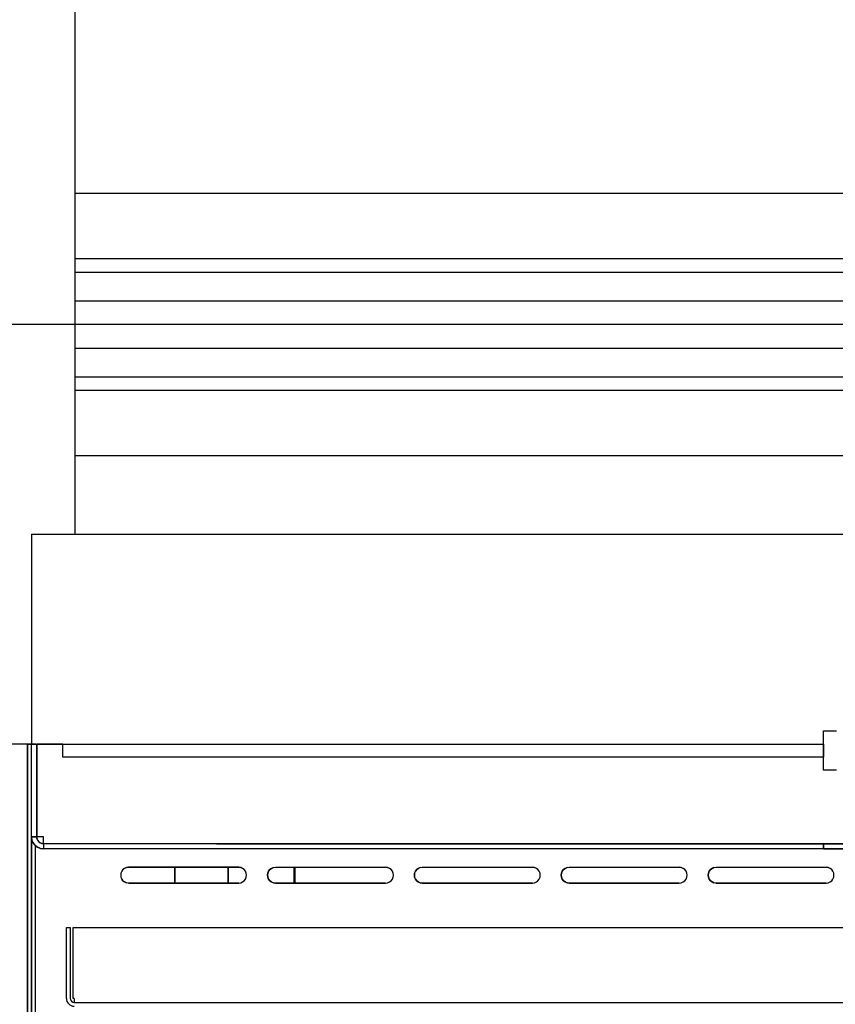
# Model space of a CAD drawing. Extents: x -805 to 3526, y -961 to 1039.
# Tile 390 of 471: x 1260.092 to 1260.403, y 39.599 to 39.974. Entities that reach past the tile are written whole.
import ezdxf

# ---------------------------------------------------------------- set-up
doc = ezdxf.new("R2010")
doc.units = 0
doc.layers.get('0').update_dxf_attribs({"color": 251})
for name, color, linetype in [('TTK-P-Aufzug', 251, 'Continuous'), ('TTK-P-Bahnsteig', 12, 'Continuous'), ('TTK-P-Verm', 251, 'Continuous')]:
    doc.layers.add(name, color=color, linetype=linetype)
doc.layers.add('TTK-P-Treppe unten', color=12, linetype='Continuous', lineweight=25)
doc.styles.add('AKG DIN 6776', font='AKG_DIN67.TTF')
doc.dimstyles.new('TTK', dxfattribs={"dimtxt": 2.5, "dimasz": 2.5, "dimexe": 3.5, "dimexo": 0.1, "dimgap": 1, "dimtad": 1, "dimzin": 0, "dimtxsty": 'AKG DIN 6776', "dimblk": 'OBLIQUE', "dimcen": -0.09, "dimdle": 3, "dimclrd": 256, "dimclre": 256, "dimclrt": 256, "dimadec": 3, "dimazin": 0, "dimtfac": 1, "dimtofl": 0, "dimtmove": 0, "dimatfit": 3, "dimldrblk": 'OBLIQUE', "dimfxl": 7, "dimfxlon": 1, "dimtolj": 1, "dimtzin": 0, "dimlwd": -1, "dimlwe": -1, "dimarcsym": 0})

# ---------------------------------------------------------------- blocks, each defined once
blk = doc.blocks.new('_OBLIQUE')
at = {"color": 0, "linetype": 'ByBlock'}
blk.add_line((-0.5, -0.5), (0.5, 0.5), dxfattribs=at)
blk = doc.blocks.new('*D645')
at = {"layer": 'DEFPOINTS', "color": 0}
for p in [(1259.79808, 39.34555), (1259.49808, 36.0331), (1259.79808, 36.0331)]:
    blk.add_point(p, dxfattribs=at)
at = {"layer": 'TTK-P-Verm'}
for p, q in [((1259.49808, 38.64555), (1259.49808, 39.69555)), ((1259.79808, 38.64555), (1259.79808, 39.69555)), ((1259.19808, 39.34555), (1260.09808, 39.34555))]:
    blk.add_line(p, q, dxfattribs=at)
at = {"layer": 'TTK-P-Verm', "xscale": 0.25, "yscale": 0.25, "zscale": 0.25, "rotation": 180}
blk.add_blockref('_OBLIQUE', (1259.49808, 39.34555), dxfattribs=at)
at = {"layer": 'TTK-P-Verm', "xscale": 0.25, "yscale": 0.25, "zscale": 0.25}
blk.add_blockref('_OBLIQUE', (1259.79808, 39.34555), dxfattribs=at)
at = {"layer": 'TTK-P-Verm', "insert": (1259.64808, 39.58688), "char_height": 0.25, "attachment_point": 5, "style": 'AKG DIN 6776', "bg_fill": 3, "box_fill_scale": 1.1, "bg_fill_color": 256, "bg_fill_true_color": 13158600, "bg_fill_transparency": 0}
blk.add_mtext('\\A1;30', dxfattribs=at)
blk = doc.blocks.new('*D644')
at = {"layer": 'DEFPOINTS', "color": 0}
for p in [(1262.49808, 39.34555), (1259.79808, 39.28428), (1262.49808, 35.72662)]:
    blk.add_point(p, dxfattribs=at)
at = {"layer": 'TTK-P-Treppe unten'}
for p, q in [((1259.79808, 39.29428), (1259.79808, 39.69555)), ((1262.49808, 38.64555), (1262.49808, 39.69555)), ((1259.49808, 39.34555), (1262.79808, 39.34555))]:
    blk.add_line(p, q, dxfattribs=at)
at = {"layer": 'TTK-P-Treppe unten', "xscale": 0.25, "yscale": 0.25, "zscale": 0.25, "rotation": 180}
blk.add_blockref('_OBLIQUE', (1259.79808, 39.34555), dxfattribs=at)
at = {"layer": 'TTK-P-Treppe unten', "xscale": 0.25, "yscale": 0.25, "zscale": 0.25}
blk.add_blockref('_OBLIQUE', (1262.49808, 39.34555), dxfattribs=at)
at = {"layer": 'TTK-P-Treppe unten', "insert": (1261.14808, 39.58943), "char_height": 0.25, "attachment_point": 5, "style": 'AKG DIN 6776', "bg_fill": 3, "box_fill_scale": 1.1, "bg_fill_color": 256, "bg_fill_true_color": 13158600, "bg_fill_transparency": 0}
blk.add_mtext('\\A1;2,70', dxfattribs=at)

msp = doc.modelspace()

# ---------------------------------------------------------------- linework, layer by layer
at = {"layer": 'TTK-P-Aufzug', "color": 251}
for p, q in [((1260.11304, 40.18733), (1260.11304, 39.77783)), ((1260.98304, 39.90783), (1260.11304, 39.90783)), ((1260.98304, 39.88283), (1260.11304, 39.88283)), ((1260.11304, 39.87783), (1260.98304, 39.87783)), ((1260.11304, 39.86683), (1260.98304, 39.86683)), ((1260.11304, 39.84883), (1260.98304, 39.84883)), ((1260.11304, 39.83783), (1260.98304, 39.83783)), ((1260.11304, 39.83283), (1260.98304, 39.83283)), ((1260.11304, 39.80783), (1260.98304, 39.80783)), ((1260.09654, 39.77783), (1260.09654, 39.69783)), ((1260.09654, 39.77783), (1262.19654, 39.77783)), ((1260.39854, 39.70283), (1260.40354, 39.70283)), ((1260.39854, 39.68783), (1260.39854, 39.70283)), ((1260.09654, 39.69783), (1260.08754, 39.69783)), ((1260.09504, 39.69783), (1260.09627, 39.69783)), ((1260.09504, 39.69783), (1260.09504, 39.50783)), ((1260.09504, 39.65988), (1260.09504, 39.69783)), ((1260.09504, 39.69783), (1260.09504, 39.50783)), ((1260.09627, 39.69783), (1260.09654, 39.69783)), ((1260.09654, 39.69783), (1260.09854, 39.69783)), ((1260.09817, 39.69783), (1260.09654, 39.69783)), ((1260.09654, 39.66243), (1260.09654, 39.69783)), ((1260.09654, 39.69783), (1260.09854, 39.69783)), ((1260.09654, 39.66243), (1260.09654, 39.69783)), ((1260.09817, 39.69783), (1260.09854, 39.69783)), ((1260.10854, 39.69783), (1260.09854, 39.69783)), ((1260.09854, 39.66243), (1260.09854, 39.69783)), ((1260.09854, 39.69131), (1260.09854, 39.69783)), ((1260.09854, 39.66243), (1260.09854, 39.69783)), ((1260.09861, 39.69783), (1260.10854, 39.69783)), ((1260.09861, 39.69783), (1260.09861, 39.66243)), ((1260.10854, 39.69783), (1260.09861, 39.69783)), ((1260.09861, 39.69783), (1260.09861, 39.66243)), ((1260.10854, 39.69283), (1260.10854, 39.69783)), ((1260.10854, 39.69783), (1260.39854, 39.69783)), ((1260.39854, 39.69783), (1260.39854, 39.69283)), ((1260.39854, 39.69283), (1260.10854, 39.69283)), ((1260.09854, 39.66243), (1260.09854, 39.69131)), ((1260.40354, 39.68783), (1260.39854, 39.68783)), ((1260.09654, 39.50163), (1260.09654, 39.66243)), ((1260.09654, 39.66243), (1260.0967, 39.66124)), ((1260.09667, 39.66146), (1260.09654, 39.66243)), ((1260.09654, 39.66243), (1260.09854, 39.66243)), ((1260.09854, 39.66243), (1260.09654, 39.66243)), ((1260.09654, 39.66243), (1260.0967, 39.66124)), ((1260.09654, 39.50163), (1260.09654, 39.66243)), ((1260.09654, 39.66243), (1260.09654, 39.53192)), ((1260.09854, 39.66243), (1260.09863, 39.66176)), ((1260.09855, 39.66231), (1260.09854, 39.66243)), ((1260.09863, 39.66176), (1260.09854, 39.66243)), ((1260.09855, 39.66231), (1260.09863, 39.66176)), ((1260.10114, 39.66243), (1260.09861, 39.66243)), ((1260.10114, 39.66243), (1260.09861, 39.66243)), ((1260.10114, 39.66176), (1260.10114, 39.66243)), ((1260.10114, 39.66176), (1260.10114, 39.66243)), ((1260.09504, 39.50783), (1260.09504, 39.65988)), ((1260.09667, 39.66146), (1260.0967, 39.66124)), ((1260.0967, 39.66124), (1260.09716, 39.66013)), ((1260.09707, 39.66033), (1260.0967, 39.66124)), ((1260.0967, 39.66124), (1260.09716, 39.66013)), ((1260.09707, 39.66033), (1260.09716, 39.66013)), ((1260.09716, 39.66013), (1260.09789, 39.65918)), ((1260.09775, 39.65935), (1260.09716, 39.66013)), ((1260.09716, 39.66013), (1260.09789, 39.65918)), ((1260.09775, 39.65935), (1260.09789, 39.65918)), ((1260.09789, 39.65918), (1260.09884, 39.65845)), ((1260.09867, 39.65858), (1260.09789, 39.65918)), ((1260.09789, 39.65918), (1260.09884, 39.65845)), ((1260.09804, 37.64783), (1260.09804, 39.65906)), ((1260.09863, 39.66176), (1260.09889, 39.66113)), ((1260.09863, 39.66176), (1260.09867, 39.66164)), ((1260.09863, 39.66176), (1260.09889, 39.66113)), ((1260.09867, 39.66164), (1260.09889, 39.66113)), ((1260.09867, 39.65858), (1260.09884, 39.65845)), ((1260.09884, 39.65845), (1260.09995, 39.65799)), ((1260.09975, 39.65807), (1260.09884, 39.65845)), ((1260.09884, 39.65845), (1260.09995, 39.65799)), ((1260.09889, 39.66113), (1260.0993, 39.66059)), ((1260.09889, 39.66113), (1260.09896, 39.66103)), ((1260.09889, 39.66113), (1260.0993, 39.66059)), ((1260.09896, 39.66103), (1260.0993, 39.66059)), ((1260.0993, 39.66059), (1260.09984, 39.66018)), ((1260.0993, 39.66059), (1260.0994, 39.66052)), ((1260.0993, 39.66059), (1260.09984, 39.66018)), ((1260.0994, 39.66052), (1260.09984, 39.66018)), ((1260.09975, 39.65807), (1260.09995, 39.65799)), ((1260.09984, 39.66018), (1260.10047, 39.65992)), ((1260.09984, 39.66018), (1260.09995, 39.66013)), ((1260.09984, 39.66018), (1260.10047, 39.65992)), ((1260.09995, 39.66013), (1260.10047, 39.65992)), ((1260.10114, 39.65983), (1260.10047, 39.65992)), ((1260.10047, 39.65992), (1260.10114, 39.65983)), ((1260.10047, 39.65992), (1260.10059, 39.6599)), ((1260.10114, 39.65983), (1260.10059, 39.6599)), ((1260.10114, 39.66113), (1260.10114, 39.66176)), ((1260.10114, 39.66113), (1260.10114, 39.66176)), ((1260.10114, 39.66059), (1260.10114, 39.66113)), ((1260.10114, 39.66059), (1260.10114, 39.66113)), ((1260.10114, 39.66018), (1260.10114, 39.66059)), ((1260.10114, 39.66018), (1260.10114, 39.66059)), ((1260.10114, 39.65992), (1260.10114, 39.66018)), ((1260.10114, 39.65992), (1260.10114, 39.66018)), ((1260.16713, 39.65983), (1260.10114, 39.65983)), ((1260.10114, 39.65983), (1260.10114, 39.65783)), ((1260.10114, 39.65983), (1260.10114, 39.65783)), ((1260.39854, 39.65983), (1260.10114, 39.65983)), ((1260.16713, 39.65983), (1260.39854, 39.65983)), ((1260.79854, 39.65983), (1260.39854, 39.65983)), ((1260.39854, 39.65783), (1260.39854, 39.65983)), ((1260.39854, 39.65982), (1260.39854, 39.65983)), ((1260.39854, 39.65983), (1260.39854, 39.65783)), ((1260.39854, 39.65983), (1260.79854, 39.65983)), ((1260.39854, 39.65982), (1260.39854, 39.65783)), ((1260.10114, 39.65783), (1260.09995, 39.65799)), ((1260.10092, 39.65786), (1260.09995, 39.65799)), ((1260.09995, 39.65799), (1260.10114, 39.65783)), ((1260.10114, 39.65783), (1260.10092, 39.65786)), ((1260.16713, 39.65783), (1260.10114, 39.65783)), ((1260.39854, 39.65783), (1260.10114, 39.65783)), ((1260.39854, 39.65783), (1260.16713, 39.65783)), ((1260.79854, 39.65783), (1260.39854, 39.65783)), ((1260.39854, 39.65783), (1260.79854, 39.65783)), ((1260.13276, 39.65073), (1260.13204, 39.65043)), ((1260.13276, 39.65073), (1260.13204, 39.65043)), ((1260.13354, 39.65083), (1260.13276, 39.65073)), ((1260.13276, 39.65073), (1260.13354, 39.65083)), ((1260.17554, 39.65083), (1260.13354, 39.65083)), ((1260.13354, 39.65083), (1260.17554, 39.65083)), ((1260.15124, 39.64483), (1260.15124, 39.65083)), ((1260.15124, 39.65083), (1260.15124, 39.64483)), ((1260.17154, 39.65083), (1260.17154, 39.64483)), ((1260.17154, 39.64483), (1260.17154, 39.65083)), ((1260.17632, 39.65073), (1260.17554, 39.65083)), ((1260.17554, 39.65083), (1260.17632, 39.65073)), ((1260.17704, 39.65043), (1260.17632, 39.65073)), ((1260.17704, 39.65043), (1260.17632, 39.65073)), ((1260.18804, 39.65043), (1260.18876, 39.65073)), ((1260.18876, 39.65073), (1260.18804, 39.65043)), ((1260.18876, 39.65073), (1260.18954, 39.65083)), ((1260.18876, 39.65073), (1260.18954, 39.65083)), ((1260.18954, 39.65083), (1260.23154, 39.65083)), ((1260.18954, 39.65083), (1260.23154, 39.65083)), ((1260.19654, 39.65083), (1260.19654, 39.64483)), ((1260.19654, 39.65083), (1260.19654, 39.64483)), ((1260.19704, 39.64483), (1260.19704, 39.65083)), ((1260.23232, 39.65073), (1260.23154, 39.65083)), ((1260.23154, 39.65083), (1260.23232, 39.65073)), ((1260.23304, 39.65043), (1260.23232, 39.65073)), ((1260.23304, 39.65043), (1260.23232, 39.65073)), ((1260.24404, 39.65043), (1260.24476, 39.65073)), ((1260.24476, 39.65073), (1260.24404, 39.65043)), ((1260.24476, 39.65073), (1260.24554, 39.65083)), ((1260.24476, 39.65073), (1260.24554, 39.65083)), ((1260.24554, 39.65083), (1260.28754, 39.65083)), ((1260.24554, 39.65083), (1260.28754, 39.65083)), ((1260.28832, 39.65073), (1260.28754, 39.65083)), ((1260.28754, 39.65083), (1260.28832, 39.65073)), ((1260.28904, 39.65043), (1260.28832, 39.65073)), ((1260.28904, 39.65043), (1260.28832, 39.65073)), ((1260.30004, 39.65043), (1260.30076, 39.65073)), ((1260.30076, 39.65073), (1260.30004, 39.65043)), ((1260.30076, 39.65073), (1260.30154, 39.65083)), ((1260.30076, 39.65073), (1260.30154, 39.65083)), ((1260.30154, 39.65083), (1260.34354, 39.65083)), ((1260.30154, 39.65083), (1260.34354, 39.65083)), ((1260.34432, 39.65073), (1260.34354, 39.65083)), ((1260.34354, 39.65083), (1260.34432, 39.65073)), ((1260.34504, 39.65043), (1260.34432, 39.65073)), ((1260.34504, 39.65043), (1260.34432, 39.65073)), ((1260.35604, 39.65043), (1260.35676, 39.65073)), ((1260.35676, 39.65073), (1260.35604, 39.65043)), ((1260.35676, 39.65073), (1260.35754, 39.65083)), ((1260.35676, 39.65073), (1260.35754, 39.65083)), ((1260.35754, 39.65083), (1260.39954, 39.65083)), ((1260.35754, 39.65083), (1260.39954, 39.65083)), ((1260.40032, 39.65073), (1260.39954, 39.65083)), ((1260.39954, 39.65083), (1260.40032, 39.65073)), ((1260.40104, 39.65043), (1260.40032, 39.65073)), ((1260.40104, 39.65043), (1260.40032, 39.65073)), ((1260.13064, 39.64861), (1260.13054, 39.64783)), ((1260.13064, 39.64861), (1260.13054, 39.64783)), ((1260.13054, 39.64783), (1260.13064, 39.64705)), ((1260.13054, 39.64783), (1260.13064, 39.64705)), ((1260.13094, 39.64933), (1260.13064, 39.64861)), ((1260.13094, 39.64933), (1260.13064, 39.64861)), ((1260.13064, 39.64705), (1260.13094, 39.64633)), ((1260.13064, 39.64705), (1260.13094, 39.64633)), ((1260.13142, 39.64995), (1260.13094, 39.64933)), ((1260.13142, 39.64995), (1260.13094, 39.64933)), ((1260.13204, 39.65043), (1260.13142, 39.64995)), ((1260.13204, 39.65043), (1260.13142, 39.64995)), ((1260.17766, 39.64995), (1260.17704, 39.65043)), ((1260.17766, 39.64995), (1260.17704, 39.65043)), ((1260.17814, 39.64933), (1260.17766, 39.64995)), ((1260.17814, 39.64933), (1260.17766, 39.64995)), ((1260.17844, 39.64861), (1260.17814, 39.64933)), ((1260.17844, 39.64861), (1260.17814, 39.64933)), ((1260.17814, 39.64633), (1260.17844, 39.64705)), ((1260.17814, 39.64633), (1260.17844, 39.64705)), ((1260.17854, 39.64783), (1260.17844, 39.64861)), ((1260.17854, 39.64783), (1260.17844, 39.64861)), ((1260.17844, 39.64705), (1260.17854, 39.64783)), ((1260.17844, 39.64705), (1260.17854, 39.64783)), ((1260.18654, 39.64783), (1260.18664, 39.64861)), ((1260.18664, 39.64861), (1260.18654, 39.64783)), ((1260.18664, 39.64705), (1260.18654, 39.64783)), ((1260.18654, 39.64783), (1260.18664, 39.64705)), ((1260.18664, 39.64861), (1260.18694, 39.64933)), ((1260.18694, 39.64933), (1260.18664, 39.64861)), ((1260.18694, 39.64633), (1260.18664, 39.64705)), ((1260.18664, 39.64705), (1260.18694, 39.64633)), ((1260.18694, 39.64933), (1260.18742, 39.64995)), ((1260.18742, 39.64995), (1260.18694, 39.64933)), ((1260.18742, 39.64995), (1260.18804, 39.65043)), ((1260.18804, 39.65043), (1260.18742, 39.64995)), ((1260.23366, 39.64995), (1260.23304, 39.65043)), ((1260.23366, 39.64995), (1260.23304, 39.65043)), ((1260.23414, 39.64933), (1260.23366, 39.64995)), ((1260.23414, 39.64933), (1260.23366, 39.64995)), ((1260.23444, 39.64861), (1260.23414, 39.64933)), ((1260.23444, 39.64861), (1260.23414, 39.64933)), ((1260.23414, 39.64633), (1260.23444, 39.64705)), ((1260.23414, 39.64633), (1260.23444, 39.64705)), ((1260.23454, 39.64783), (1260.23444, 39.64861)), ((1260.23454, 39.64783), (1260.23444, 39.64861)), ((1260.23444, 39.64705), (1260.23454, 39.64783)), ((1260.23444, 39.64705), (1260.23454, 39.64783)), ((1260.24254, 39.64783), (1260.24264, 39.64861)), ((1260.24264, 39.64861), (1260.24254, 39.64783)), ((1260.24264, 39.64705), (1260.24254, 39.64783)), ((1260.24254, 39.64783), (1260.24264, 39.64705)), ((1260.24264, 39.64861), (1260.24294, 39.64933)), ((1260.24294, 39.64933), (1260.24264, 39.64861)), ((1260.24294, 39.64633), (1260.24264, 39.64705)), ((1260.24264, 39.64705), (1260.24294, 39.64633)), ((1260.24294, 39.64933), (1260.24342, 39.64995)), ((1260.24342, 39.64995), (1260.24294, 39.64933)), ((1260.24342, 39.64995), (1260.24404, 39.65043)), ((1260.24404, 39.65043), (1260.24342, 39.64995)), ((1260.28966, 39.64995), (1260.28904, 39.65043)), ((1260.28966, 39.64995), (1260.28904, 39.65043)), ((1260.29014, 39.64933), (1260.28966, 39.64995)), ((1260.29014, 39.64933), (1260.28966, 39.64995)), ((1260.29044, 39.64861), (1260.29014, 39.64933)), ((1260.29044, 39.64861), (1260.29014, 39.64933)), ((1260.29014, 39.64633), (1260.29044, 39.64705)), ((1260.29014, 39.64633), (1260.29044, 39.64705)), ((1260.29054, 39.64783), (1260.29044, 39.64861)), ((1260.29054, 39.64783), (1260.29044, 39.64861)), ((1260.29044, 39.64705), (1260.29054, 39.64783)), ((1260.29044, 39.64705), (1260.29054, 39.64783)), ((1260.29854, 39.64783), (1260.29864, 39.64861)), ((1260.29864, 39.64861), (1260.29854, 39.64783)), ((1260.29864, 39.64705), (1260.29854, 39.64783)), ((1260.29854, 39.64783), (1260.29864, 39.64705)), ((1260.29864, 39.64861), (1260.29894, 39.64933)), ((1260.29894, 39.64933), (1260.29864, 39.64861)), ((1260.29894, 39.64633), (1260.29864, 39.64705)), ((1260.29864, 39.64705), (1260.29894, 39.64633)), ((1260.29894, 39.64933), (1260.29942, 39.64995)), ((1260.29942, 39.64995), (1260.29894, 39.64933)), ((1260.29942, 39.64995), (1260.30004, 39.65043)), ((1260.30004, 39.65043), (1260.29942, 39.64995)), ((1260.34566, 39.64995), (1260.34504, 39.65043)), ((1260.34566, 39.64995), (1260.34504, 39.65043)), ((1260.34614, 39.64933), (1260.34566, 39.64995)), ((1260.34614, 39.64933), (1260.34566, 39.64995)), ((1260.34644, 39.64861), (1260.34614, 39.64933)), ((1260.34644, 39.64861), (1260.34614, 39.64933)), ((1260.34614, 39.64633), (1260.34644, 39.64705)), ((1260.34614, 39.64633), (1260.34644, 39.64705)), ((1260.34654, 39.64783), (1260.34644, 39.64861)), ((1260.34654, 39.64783), (1260.34644, 39.64861)), ((1260.34644, 39.64705), (1260.34654, 39.64783)), ((1260.34644, 39.64705), (1260.34654, 39.64783)), ((1260.35454, 39.64783), (1260.35464, 39.64861)), ((1260.35464, 39.64861), (1260.35454, 39.64783)), ((1260.35464, 39.64705), (1260.35454, 39.64783)), ((1260.35454, 39.64783), (1260.35464, 39.64705)), ((1260.35464, 39.64861), (1260.35494, 39.64933)), ((1260.35494, 39.64933), (1260.35464, 39.64861)), ((1260.35494, 39.64633), (1260.35464, 39.64705)), ((1260.35464, 39.64705), (1260.35494, 39.64633)), ((1260.35494, 39.64933), (1260.35542, 39.64995)), ((1260.35542, 39.64995), (1260.35494, 39.64933)), ((1260.35542, 39.64995), (1260.35604, 39.65043)), ((1260.35604, 39.65043), (1260.35542, 39.64995)), ((1260.40166, 39.64995), (1260.40104, 39.65043)), ((1260.40166, 39.64995), (1260.40104, 39.65043)), ((1260.40214, 39.64933), (1260.40166, 39.64995)), ((1260.40214, 39.64933), (1260.40166, 39.64995)), ((1260.40244, 39.64861), (1260.40214, 39.64933)), ((1260.40244, 39.64861), (1260.40214, 39.64933)), ((1260.40214, 39.64633), (1260.40244, 39.64705)), ((1260.40214, 39.64633), (1260.40244, 39.64705)), ((1260.40254, 39.64783), (1260.40244, 39.64861)), ((1260.40254, 39.64783), (1260.40244, 39.64861)), ((1260.40244, 39.64705), (1260.40254, 39.64783)), ((1260.40244, 39.64705), (1260.40254, 39.64783)), ((1260.13142, 39.64571), (1260.13094, 39.64633)), ((1260.13094, 39.64633), (1260.13142, 39.64571)), ((1260.13142, 39.64571), (1260.13204, 39.64523)), ((1260.13142, 39.64571), (1260.13204, 39.64523)), ((1260.13276, 39.64493), (1260.13204, 39.64523)), ((1260.13204, 39.64523), (1260.13276, 39.64493)), ((1260.13354, 39.64483), (1260.13276, 39.64493)), ((1260.13354, 39.64483), (1260.13276, 39.64493)), ((1260.13354, 39.64483), (1260.17554, 39.64483)), ((1260.17554, 39.64483), (1260.13354, 39.64483)), ((1260.17554, 39.64483), (1260.17632, 39.64493)), ((1260.17554, 39.64483), (1260.17632, 39.64493)), ((1260.17632, 39.64493), (1260.17704, 39.64523)), ((1260.17632, 39.64493), (1260.17704, 39.64523)), ((1260.17704, 39.64523), (1260.17766, 39.64571)), ((1260.17704, 39.64523), (1260.17766, 39.64571)), ((1260.17766, 39.64571), (1260.17814, 39.64633)), ((1260.17766, 39.64571), (1260.17814, 39.64633)), ((1260.18742, 39.64571), (1260.18694, 39.64633)), ((1260.18694, 39.64633), (1260.18742, 39.64571)), ((1260.18804, 39.64523), (1260.18742, 39.64571)), ((1260.18742, 39.64571), (1260.18804, 39.64523)), ((1260.18804, 39.64523), (1260.18876, 39.64493)), ((1260.18804, 39.64523), (1260.18876, 39.64493)), ((1260.18876, 39.64493), (1260.18954, 39.64483)), ((1260.18954, 39.64483), (1260.18876, 39.64493)), ((1260.18954, 39.64483), (1260.23154, 39.64483)), ((1260.23154, 39.64483), (1260.18954, 39.64483)), ((1260.23154, 39.64483), (1260.23232, 39.64493)), ((1260.23154, 39.64483), (1260.23232, 39.64493)), ((1260.23232, 39.64493), (1260.23304, 39.64523)), ((1260.23232, 39.64493), (1260.23304, 39.64523)), ((1260.23304, 39.64523), (1260.23366, 39.64571)), ((1260.23304, 39.64523), (1260.23366, 39.64571)), ((1260.23366, 39.64571), (1260.23414, 39.64633)), ((1260.23366, 39.64571), (1260.23414, 39.64633)), ((1260.24342, 39.64571), (1260.24294, 39.64633)), ((1260.24294, 39.64633), (1260.24342, 39.64571)), ((1260.24404, 39.64523), (1260.24342, 39.64571)), ((1260.24342, 39.64571), (1260.24404, 39.64523)), ((1260.24476, 39.64493), (1260.24404, 39.64523)), ((1260.24404, 39.64523), (1260.24476, 39.64493)), ((1260.24476, 39.64493), (1260.24554, 39.64483)), ((1260.24554, 39.64483), (1260.24476, 39.64493)), ((1260.24554, 39.64483), (1260.28754, 39.64483)), ((1260.28754, 39.64483), (1260.24554, 39.64483)), ((1260.28754, 39.64483), (1260.28832, 39.64493)), ((1260.28754, 39.64483), (1260.28832, 39.64493)), ((1260.28832, 39.64493), (1260.28904, 39.64523)), ((1260.28832, 39.64493), (1260.28904, 39.64523)), ((1260.28904, 39.64523), (1260.28966, 39.64571)), ((1260.28904, 39.64523), (1260.28966, 39.64571)), ((1260.28966, 39.64571), (1260.29014, 39.64633)), ((1260.28966, 39.64571), (1260.29014, 39.64633)), ((1260.29942, 39.64571), (1260.29894, 39.64633)), ((1260.29894, 39.64633), (1260.29942, 39.64571)), ((1260.30004, 39.64523), (1260.29942, 39.64571)), ((1260.29942, 39.64571), (1260.30004, 39.64523)), ((1260.30076, 39.64493), (1260.30004, 39.64523)), ((1260.30004, 39.64523), (1260.30076, 39.64493)), ((1260.30076, 39.64493), (1260.30154, 39.64483)), ((1260.30154, 39.64483), (1260.30076, 39.64493)), ((1260.30154, 39.64483), (1260.34354, 39.64483)), ((1260.34354, 39.64483), (1260.30154, 39.64483)), ((1260.34354, 39.64483), (1260.34432, 39.64493)), ((1260.34354, 39.64483), (1260.34432, 39.64493)), ((1260.34432, 39.64493), (1260.34504, 39.64523)), ((1260.34432, 39.64493), (1260.34504, 39.64523)), ((1260.34504, 39.64523), (1260.34566, 39.64571)), ((1260.34504, 39.64523), (1260.34566, 39.64571)), ((1260.34566, 39.64571), (1260.34614, 39.64633)), ((1260.34566, 39.64571), (1260.34614, 39.64633)), ((1260.35542, 39.64571), (1260.35494, 39.64633)), ((1260.35494, 39.64633), (1260.35542, 39.64571)), ((1260.35604, 39.64523), (1260.35542, 39.64571)), ((1260.35542, 39.64571), (1260.35604, 39.64523)), ((1260.35676, 39.64493), (1260.35604, 39.64523)), ((1260.35604, 39.64523), (1260.35676, 39.64493)), ((1260.35754, 39.64483), (1260.35676, 39.64493)), ((1260.35754, 39.64483), (1260.35676, 39.64493)), ((1260.35754, 39.64483), (1260.39954, 39.64483)), ((1260.39954, 39.64483), (1260.35754, 39.64483)), ((1260.39954, 39.64483), (1260.40032, 39.64493)), ((1260.39954, 39.64483), (1260.40032, 39.64493)), ((1260.40032, 39.64493), (1260.40104, 39.64523)), ((1260.40032, 39.64493), (1260.40104, 39.64523)), ((1260.40104, 39.64523), (1260.40166, 39.64571)), ((1260.40104, 39.64523), (1260.40166, 39.64571)), ((1260.40166, 39.64571), (1260.40214, 39.64633)), ((1260.40166, 39.64571), (1260.40214, 39.64633)), ((1260.10984, 39.60083), (1260.10984, 39.62783)), ((1260.10984, 39.62783), (1260.11134, 39.62783)), ((1260.11134, 39.62783), (1260.11134, 39.60083)), ((1260.1124, 39.60083), (1260.1124, 39.62783)), ((1260.1124, 39.62783), (1261.13728, 39.62783)), ((1260.11284, 39.60083), (1260.1124, 39.60083)), ((1260.11284, 39.60083), (1260.11284, 39.59933)), ((1260.11284, 39.59933), (1261.13684, 39.59933))]:
    msp.add_line(p, q, dxfattribs=at)
at = {"layer": 'TTK-P-Aufzug', "color": 251, "ltscale": 20}
msp.add_line((1262.62308, 39.85783), (1259.67308, 39.85783), dxfattribs=at)
at = {"layer": 'TTK-P-Aufzug', "color": 251}
for radius in [0.003, 0.0015]:
    msp.add_arc((1260.11284, 39.60083), radius, 180, 270, dxfattribs=at)

# ---------------------------------------------------------------- next in the draw order: dimensions: what is measured, and where the dimension line sits
at = {"layer": 'TTK-P-Verm', "color": 251}
dim = msp.add_linear_dim(base=(1259.79808, 39.34555), p1=(1259.49808, 36.0331), p2=(1259.79808, 36.0331), dimstyle='TTK', override={"dimscale": 0, "dimdec": 0, "dimlfac": 100, "dimtmove": 2, "dimtfill": 1}, dxfattribs=at)
dim.commit()
dim.dimension.update_dxf_attribs({"geometry": '*D645', "text_midpoint": (1259.64808, 39.58688), "dimtype": 160})

# ---------------------------------------------------------------- next in the draw order: dimensions: what is measured, and where the dimension line sits
at = {"layer": 'TTK-P-Treppe unten', "color": 251}
dim = msp.add_linear_dim(base=(1262.49808, 39.34555), p1=(1259.79808, 39.28428), p2=(1262.49808, 35.72662), dimstyle='TTK', override={"dimscale": 0, "dimtmove": 0, "dimtfill": 1}, dxfattribs=at)
dim.commit()
dim.dimension.update_dxf_attribs({"geometry": '*D644', "text_midpoint": (1261.14808, 39.34555), "dimtype": 160})

# ---------------------------------------------------------------- next in the draw order: linework, layer by layer
at = {"layer": 'TTK-P-Bahnsteig', "color": 251}
msp.add_circle((473.78511, 39.13225), 1000, dxfattribs=at)

doc.saveas('drawing.dxf')
